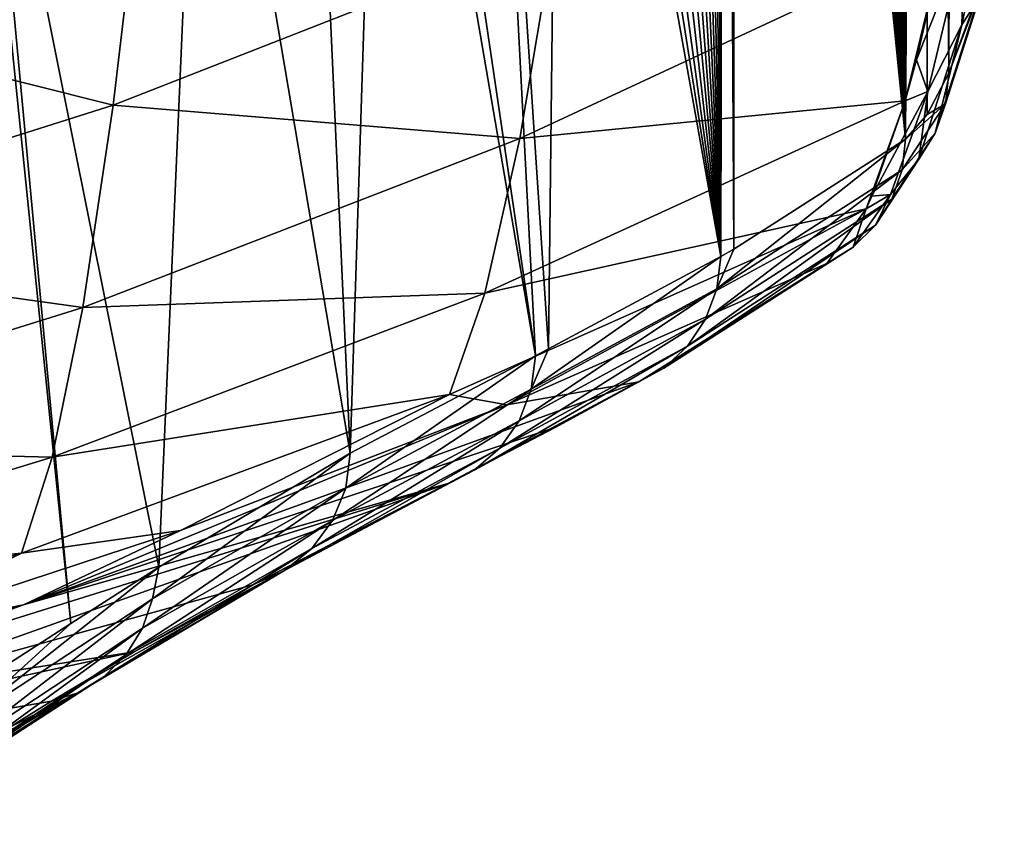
# Model space of a CAD drawing. Header units: metres. Extents: x -92 to 264, y -100 to 50.
# Tile 152 of 656: x 8.15 to 11.73, y -99.98 to -97.04. Entities that reach past the tile are written whole.
import ezdxf

# ---------------------------------------------------------------- set-up
doc = ezdxf.new("R2010")
doc.units = ezdxf.units.M
doc.layers.add('solid_21062050_01', color=7, linetype='CONTINUOUS')

msp = doc.modelspace()

# ---------------------------------------------------------------- linework, layer by layer
at = {"layer": 'solid_21062050_01'}
for points in [[(11.099886, -82.686668, 14.053756), (11.075322, -83.958984, 14.551598), (11.372429, -97.472519, 8.515036)], [(11.20477, -84.311188, 11.924382), (11.099886, -82.686668, 14.053756), (11.372429, -97.472519, 8.515036)], [(11.075322, -83.958984, 14.551598), (11.044058, -85.212616, 15.185433), (11.372429, -97.472519, 8.515036)], [(11.316889, -85.724564, 9.648303), (11.20477, -84.311188, 11.924382), (11.372429, -97.472519, 8.515036)], [(11.044058, -85.212616, 15.185433), (11.006142, -86.432068, 15.954272), (11.372429, -97.472519, 8.515036)], [(11.43515, -86.912834, 7.247658), (11.316889, -85.724564, 9.648303), (11.372429, -97.472519, 8.515036)], [(11.006142, -86.432068, 15.954272), (10.961474, -87.608398, 16.860132), (11.372429, -97.472519, 8.515036)], [(11.43515, -86.912834, 7.247658), (11.372429, -97.472519, 8.515036), (11.451115, -97.383896, 6.918235)], [(11.43515, -86.912834, 7.247658), (11.451115, -97.383896, 6.918235), (11.529571, -97.233154, 5.32612)], [(11.558498, -87.865387, 4.743921), (11.43515, -86.912834, 7.247658), (11.529571, -97.233154, 5.32612)], [(10.961474, -87.608398, 16.860132), (10.936569, -88.177711, 17.365276), (11.372429, -97.472519, 8.515036)], [(11.558498, -87.865387, 4.743921), (11.529571, -97.233154, 5.32612), (11.607741, -97.020355, 3.739812)], [(10.936569, -88.177711, 17.365276), (10.909935, -88.732887, 17.905508), (11.372429, -97.472519, 8.515036)], [(10.909935, -88.732887, 17.905508), (10.88156, -89.272797, 18.481064), (11.372429, -97.472519, 8.515036)], [(10.88156, -89.272797, 18.481064), (10.851439, -89.795464, 19.092062), (11.372429, -97.472519, 8.515036)], [(10.851439, -89.795464, 19.092062), (10.819554, -90.300331, 19.738884), (11.372429, -97.472519, 8.515036)], [(10.819554, -90.300331, 19.738884), (10.785757, -90.787216, 20.424515), (11.372429, -97.472519, 8.515036)], [(10.785757, -90.787216, 20.424515), (10.750091, -91.254112, 21.148088), (11.372429, -97.472519, 8.515036)], [(10.750091, -91.254112, 21.148088), (10.712519, -91.699905, 21.910347), (10.748131, -97.872482, 21.184418)], [(10.750091, -91.254112, 21.148088), (10.748131, -97.872482, 21.184418), (11.372429, -97.472519, 8.515036)], [(10.712519, -91.699905, 21.910347), (10.673531, -92.116959, 22.701363), (10.700782, -97.899994, 22.145302)], [(10.712519, -91.699905, 21.910347), (10.700782, -97.899994, 22.145302), (10.748131, -97.872482, 21.184418)], [(10.673531, -92.116959, 22.701363), (10.633159, -92.504181, 23.52047), (10.700782, -97.899994, 22.145302)], [(10.633159, -92.504181, 23.52047), (10.591323, -92.861107, 24.369295), (10.700782, -97.899994, 22.145302)], [(10.591323, -92.861107, 24.369295), (10.547805, -93.187927, 25.252298), (10.700782, -97.899994, 22.145302)], [(10.547805, -93.187927, 25.252298), (10.502474, -93.484749, 26.172098), (10.700782, -97.899994, 22.145302)], [(10.502474, -93.484749, 26.172098), (10.454916, -93.750893, 27.137091), (10.700782, -97.899994, 22.145302)], [(10.454916, -93.750893, 27.137091), (10.404883, -93.985863, 28.152344), (10.700782, -97.899994, 22.145302)], [(10.404883, -93.985863, 28.152344), (10.351787, -94.188774, 29.229797), (10.700782, -97.899994, 22.145302)], [(10.351787, -94.188774, 29.229797), (10.29476, -94.357101, 30.387007), (10.700782, -97.899994, 22.145302)], [(10.29476, -94.357101, 30.387007), (10.232939, -94.489655, 31.641541), (10.700782, -97.899994, 22.145302)], [(10.232939, -94.489655, 31.641541), (10.173069, -94.577759, 32.856495), (10.700782, -97.899994, 22.145302)], [(10.173069, -94.577759, 32.856495), (10.115058, -94.621529, 34.033768), (10.700782, -97.899994, 22.145302)], [(10.115058, -94.621529, 34.033768), (9.844118, -94.771431, 39.532173), (10.073796, -98.235649, 34.869244)], [(10.115058, -94.621529, 34.033768), (10.073796, -98.235649, 34.869244), (10.700782, -97.899994, 22.145302)], [(9.844118, -94.771431, 39.532173), (9.53923, -94.961967, 45.719501), (10.026462, -98.260811, 35.829861)], [(9.844118, -94.771431, 39.532173), (10.026462, -98.260811, 35.829861), (10.073796, -98.235649, 34.869244)], [(9.53923, -94.961967, 45.719501), (9.467217, -95.008659, 47.18092), (10.026462, -98.260811, 35.829861)], [(9.467217, -95.008659, 47.18092), (9.197201, -95.185265, 52.660564), (9.352147, -98.615112, 49.514286)], [(9.467217, -95.008659, 47.18092), (9.352147, -98.615112, 49.514286), (10.026462, -98.260811, 35.829861)], [(9.197201, -95.185265, 52.660564), (8.812558, -95.429604, 60.466434), (9.352147, -98.615112, 49.514286)], [(8.812558, -95.429604, 60.466434), (8.022429, -95.877464, 76.501183), (8.65597, -99.02874, 63.642384)], [(8.812558, -95.429604, 60.466434), (8.65597, -99.02874, 63.642384), (9.352147, -98.615112, 49.514286)], [(8.022429, -95.877464, 76.501183), (7.994241, -95.892509, 77.073212), (8.336819, -99.233871, 70.119164)], [(8.022429, -95.877464, 76.501183), (8.336819, -99.233871, 70.119164), (8.65597, -99.02874, 63.642384)], [(7.994241, -95.892509, 77.073212), (7.947836, -99.484962, 78.013084), (8.336819, -99.233871, 70.119164)], [(11.73116, -96.32206, -1.015708), (11.576904, -97.057022, 2.114395), (11.58597, -96.744148, 0.296187)], [(11.636492, -96.963333, 2.135505), (11.576904, -97.057022, 2.114395), (11.73116, -96.32206, -1.015708)], [(6.934138, -96.957428, -5.934649), (8.598989, -96.426666, -5.750204), (8.490295, -97.3498, -2.991628)], [(8.598989, -96.426666, -5.750204), (10.095, -96.719872, -2.818985), (8.490295, -97.3498, -2.991628)], [(8.490295, -97.3498, -2.991628), (10.095, -96.719872, -2.818985), (9.969173, -97.470741, -0.047973)], [(10.095, -96.719872, -2.818985), (11.511799, -96.751945, 0.098644), (9.969173, -97.470741, -0.047973)], [(11.58597, -96.744148, 0.296187), (11.412109, -97.184555, 2.058991), (11.511799, -96.751945, 0.098644)], [(11.58597, -96.744148, 0.296187), (11.452673, -97.300217, 3.001048), (11.412109, -97.184555, 2.058991)], [(11.576904, -97.057022, 2.114395), (11.452673, -97.300217, 3.001048), (11.58597, -96.744148, 0.296187)], [(9.969173, -97.470741, -0.047973), (11.511799, -96.751945, 0.098644), (11.371022, -97.334145, 2.867456)], [(11.511799, -96.751945, 0.098644), (11.412109, -97.184555, 2.058991), (11.371022, -97.334145, 2.867456)], [(11.673022, -96.858688, 2.157605), (11.529571, -97.233154, 5.32612), (11.517173, -97.345146, 5.320182)], [(11.673022, -96.858688, 2.157605), (11.517173, -97.345146, 5.320182), (11.636492, -96.963333, 2.135505)], [(11.673022, -96.858688, 2.157605), (11.607741, -97.020355, 3.739812), (11.529571, -97.233154, 5.32612)], [(6.934138, -96.957428, -5.934649), (8.490295, -97.3498, -2.991628), (6.843472, -97.870003, -3.134215)], [(11.636492, -96.963333, 2.135505), (11.480238, -97.45105, 5.30627), (11.576904, -97.057022, 2.114395)], [(11.517173, -97.345146, 5.320182), (11.480238, -97.45105, 5.30627), (11.636492, -96.963333, 2.135505)], [(11.576904, -97.057022, 2.114395), (11.42029, -97.545868, 5.29249), (11.452673, -97.300217, 3.001048)], [(11.480238, -97.45105, 5.30627), (11.42029, -97.545868, 5.29249), (11.576904, -97.057022, 2.114395)], [(11.452673, -97.300217, 3.001048), (11.371022, -97.334145, 2.867456), (11.412109, -97.184555, 2.058991)], [(11.517173, -97.345146, 5.320182), (11.529571, -97.233154, 5.32612), (11.451115, -97.383896, 6.918235)], [(11.452673, -97.300217, 3.001048), (11.249887, -97.679932, 5.254603), (11.371022, -97.334145, 2.867456)], [(11.452673, -97.300217, 3.001048), (11.317838, -97.674423, 5.737205), (11.249887, -97.679932, 5.254603)], [(11.42029, -97.545868, 5.29249), (11.317838, -97.674423, 5.737205), (11.452673, -97.300217, 3.001048)], [(6.843472, -97.870003, -3.134215), (8.490295, -97.3498, -2.991628), (8.380172, -98.085342, -0.172931)], [(8.490295, -97.3498, -2.991628), (9.969173, -97.470741, -0.047973), (8.380172, -98.085342, -0.172931)], [(9.841725, -98.03257, 2.773244), (11.371022, -97.334145, 2.867456), (11.228477, -97.726402, 5.676889)], [(9.969173, -97.470741, -0.047973), (11.371022, -97.334145, 2.867456), (9.841725, -98.03257, 2.773244)], [(11.371022, -97.334145, 2.867456), (11.249887, -97.679932, 5.254603), (11.228477, -97.726402, 5.676889)], [(11.517173, -97.345146, 5.320182), (11.372429, -97.472519, 8.515036), (11.359968, -97.584297, 8.5104)], [(11.517173, -97.345146, 5.320182), (11.359968, -97.584297, 8.5104), (11.480238, -97.45105, 5.30627)], [(11.517173, -97.345146, 5.320182), (11.451115, -97.383896, 6.918235), (11.372429, -97.472519, 8.515036)], [(11.480238, -97.45105, 5.30627), (11.359968, -97.584297, 8.5104), (11.322629, -97.690819, 8.504727)], [(11.480238, -97.45105, 5.30627), (11.322629, -97.690819, 8.504727), (11.42029, -97.545868, 5.29249)], [(8.380172, -98.085342, -0.172931), (9.969173, -97.470741, -0.047973), (9.841725, -98.03257, 2.773244)], [(10.685364, -98.017471, 22.17539), (11.372429, -97.472519, 8.515036), (10.748131, -97.872482, 21.184418)], [(11.359968, -97.584297, 8.5104), (11.372429, -97.472519, 8.515036), (10.685364, -98.017471, 22.17539)], [(11.42029, -97.545868, 5.29249), (11.322629, -97.690819, 8.504727), (11.262318, -97.786186, 8.498324)], [(11.42029, -97.545868, 5.29249), (11.262318, -97.786186, 8.498324), (11.317838, -97.674423, 5.737205)], [(11.359968, -97.584297, 8.5104), (10.685364, -98.017471, 22.17539), (10.644606, -98.128021, 22.170301)], [(11.322629, -97.690819, 8.504727), (11.359968, -97.584297, 8.5104), (10.644606, -98.128021, 22.170301)], [(11.317838, -97.674423, 5.737205), (11.182116, -97.865524, 8.491518), (11.228477, -97.726402, 5.676889)], [(11.317838, -97.674423, 5.737205), (11.262318, -97.786186, 8.498324), (11.182116, -97.865524, 8.491518)], [(11.317838, -97.674423, 5.737205), (11.228477, -97.726402, 5.676889), (11.249887, -97.679932, 5.254603)], [(11.322629, -97.690819, 8.504727), (10.644606, -98.128021, 22.170301), (10.579098, -98.225899, 22.164347)], [(11.262318, -97.786186, 8.498324), (11.322629, -97.690819, 8.504727), (10.579098, -98.225899, 22.164347)], [(9.71316, -98.401878, 5.631566), (11.228477, -97.726402, 5.676889), (9.922482, -98.438904, 8.484512)], [(9.841725, -98.03257, 2.773244), (11.228477, -97.726402, 5.676889), (9.71316, -98.401878, 5.631566)], [(11.228477, -97.726402, 5.676889), (11.086201, -97.924759, 8.485105), (9.922482, -98.438904, 8.484512)], [(11.182116, -97.865524, 8.491518), (11.086201, -97.924759, 8.485105), (11.228477, -97.726402, 5.676889)], [(11.262318, -97.786186, 8.498324), (10.579098, -98.225899, 22.164347), (10.492484, -98.305672, 22.157854)], [(11.182116, -97.865524, 8.491518), (11.262318, -97.786186, 8.498324), (10.492484, -98.305672, 22.157854)], [(6.843472, -97.870003, -3.134215), (8.380172, -98.085342, -0.172931), (6.751878, -98.592575, -0.27607)], [(11.182116, -97.865524, 8.491518), (10.401953, -98.355934, 21.907349), (11.086201, -97.924759, 8.485105)], [(11.182116, -97.865524, 8.491518), (10.492484, -98.305672, 22.157854), (10.401953, -98.355934, 21.907349)], [(10.685364, -98.017471, 22.17539), (10.748131, -97.872482, 21.184418), (10.700782, -97.899994, 22.145302)], [(10.401953, -98.355934, 21.907349), (9.922482, -98.438904, 8.484512), (11.086201, -97.924759, 8.485105)], [(10.010187, -98.382339, 35.856308), (10.700782, -97.899994, 22.145302), (10.073796, -98.235649, 34.869244)], [(10.010187, -98.382339, 35.856308), (10.685364, -98.017471, 22.17539), (10.700782, -97.899994, 22.145302)], [(8.269021, -98.629295, 2.693005), (9.841725, -98.03257, 2.773244), (9.71316, -98.401878, 5.631566)], [(8.380172, -98.085342, -0.172931), (9.841725, -98.03257, 2.773244), (8.269021, -98.629295, 2.693005)], [(9.966352, -98.496536, 35.851223), (10.644606, -98.128021, 22.170301), (10.685364, -98.017471, 22.17539)], [(10.010187, -98.382339, 35.856308), (9.966352, -98.496536, 35.851223), (10.685364, -98.017471, 22.17539)], [(6.751878, -98.592575, -0.27607), (8.380172, -98.085342, -0.172931), (8.269021, -98.629295, 2.693005)], [(9.896092, -98.596611, 35.8452), (10.579098, -98.225899, 22.164347), (10.644606, -98.128021, 22.170301)], [(9.966352, -98.496536, 35.851223), (9.896092, -98.596611, 35.8452), (10.644606, -98.128021, 22.170301)], [(9.80362, -98.676567, 35.838596), (10.492484, -98.305672, 22.157854), (10.579098, -98.225899, 22.164347)], [(9.896092, -98.596611, 35.8452), (9.80362, -98.676567, 35.838596), (10.579098, -98.225899, 22.164347)], [(10.010187, -98.382339, 35.856308), (10.073796, -98.235649, 34.869244), (10.026462, -98.260811, 35.829861)], [(9.336104, -98.741402, 49.510132), (10.026462, -98.260811, 35.829861), (9.352147, -98.615112, 49.514286)], [(9.336104, -98.741402, 49.510132), (10.010187, -98.382339, 35.856308), (10.026462, -98.260811, 35.829861)], [(10.492484, -98.305672, 22.157854), (9.707415, -98.724945, 35.577881), (10.099798, -98.520615, 27.853451)], [(9.80362, -98.676567, 35.838596), (9.707415, -98.724945, 35.577881), (10.492484, -98.305672, 22.157854)], [(10.492484, -98.305672, 22.157854), (10.099798, -98.520615, 27.853451), (10.401953, -98.355934, 21.907349)], [(8.164157, -99.165962, 22.15003), (9.922482, -98.438904, 8.484512), (10.401953, -98.355934, 21.907349)], [(8.164157, -99.165962, 22.15003), (10.401953, -98.355934, 21.907349), (10.099798, -98.520615, 27.853451)], [(9.288692, -98.859497, 49.504646), (9.966352, -98.496536, 35.851223), (10.010187, -98.382339, 35.856308)], [(9.336104, -98.741402, 49.510132), (9.288692, -98.859497, 49.504646), (10.010187, -98.382339, 35.856308)], [(8.157255, -98.978531, 5.593016), (9.71316, -98.401878, 5.631566), (8.734791, -98.895592, 8.484165)], [(8.269021, -98.629295, 2.693005), (9.71316, -98.401878, 5.631566), (8.157255, -98.978531, 5.593016)], [(9.71316, -98.401878, 5.631566), (9.922482, -98.438904, 8.484512), (8.734791, -98.895592, 8.484165)], [(8.164157, -99.165962, 22.15003), (8.734791, -98.895592, 8.484165), (9.922482, -98.438904, 8.484512)], [(9.212988, -98.961739, 49.498196), (9.896092, -98.596611, 35.8452), (9.966352, -98.496536, 35.851223)], [(9.288692, -98.859497, 49.504646), (9.212988, -98.961739, 49.498196), (9.966352, -98.496536, 35.851223)], [(8.164157, -99.165962, 22.15003), (10.099798, -98.520615, 27.853451), (9.707415, -98.724945, 35.577881)], [(6.751878, -98.592575, -0.27607), (8.269021, -98.629295, 2.693005), (6.659678, -99.121445, 2.626819)], [(9.113905, -99.041473, 49.491188), (9.80362, -98.676567, 35.838596), (9.896092, -98.596611, 35.8452)], [(9.212988, -98.961739, 49.498196), (9.113905, -99.041473, 49.491188), (9.896092, -98.596611, 35.8452)], [(6.659678, -99.121445, 2.626819), (8.269021, -98.629295, 2.693005), (8.157255, -98.978531, 5.593016)], [(8.633761, -99.144798, 63.847435), (9.352147, -98.615112, 49.514286), (8.65597, -99.02874, 63.642384)], [(8.633761, -99.144798, 63.847435), (9.336104, -98.741402, 49.510132), (9.352147, -98.615112, 49.514286)], [(9.80362, -98.676567, 35.838596), (8.997873, -99.093544, 49.484085), (9.707415, -98.724945, 35.577881)], [(9.113905, -99.041473, 49.491188), (8.997873, -99.093544, 49.484085), (9.80362, -98.676567, 35.838596)], [(7.335904, -99.465332, 35.829803), (9.707415, -98.724945, 35.577881), (7.531503, -99.499298, 49.483871)], [(8.164157, -99.165962, 22.15003), (9.707415, -98.724945, 35.577881), (7.335904, -99.465332, 35.829803)], [(9.707415, -98.724945, 35.577881), (8.997873, -99.093544, 49.484085), (7.531503, -99.499298, 49.483871)], [(8.597039, -99.251366, 63.842297), (9.288692, -98.859497, 49.504646), (9.336104, -98.741402, 49.510132)], [(8.633761, -99.144798, 63.847435), (8.597039, -99.251366, 63.842297), (9.336104, -98.741402, 49.510132)], [(8.537359, -99.346947, 63.836372), (9.212988, -98.961739, 49.498196), (9.288692, -98.859497, 49.504646)], [(8.597039, -99.251366, 63.842297), (8.537359, -99.346947, 63.836372), (9.288692, -98.859497, 49.504646)], [(8.157255, -98.978531, 5.593016), (8.734791, -98.895592, 8.484165), (7.526024, -99.293678, 8.483973)], [(8.164157, -99.165962, 22.15003), (7.526024, -99.293678, 8.483973), (8.734791, -98.895592, 8.484165)], [(8.457762, -99.426674, 63.82996), (9.113905, -99.041473, 49.491188), (9.212988, -98.961739, 49.498196)], [(8.537359, -99.346947, 63.836372), (8.457762, -99.426674, 63.82996), (9.212988, -98.961739, 49.498196)], [(6.567196, -99.453804, 5.56124), (8.157255, -98.978531, 5.593016), (7.526024, -99.293678, 8.483973)], [(6.659678, -99.121445, 2.626819), (8.157255, -98.978531, 5.593016), (6.567196, -99.453804, 5.56124)], [(7.924672, -99.6091, 78.196762), (8.65597, -99.02874, 63.642384), (8.336819, -99.233871, 70.119164)], [(8.633761, -99.144798, 63.847435), (8.65597, -99.02874, 63.642384), (7.924672, -99.6091, 78.196762)], [(8.566551, -99.336494, 57.848156), (9.113905, -99.041473, 49.491188), (8.266301, -99.51693, 63.616856)], [(8.3623, -99.486473, 63.823387), (8.266301, -99.51693, 63.616856), (9.113905, -99.041473, 49.491188)], [(8.457762, -99.426674, 63.82996), (8.3623, -99.486473, 63.823387), (9.113905, -99.041473, 49.491188)], [(8.566551, -99.336494, 57.848156), (8.997873, -99.093544, 49.484085), (9.113905, -99.041473, 49.491188)], [(8.566551, -99.336494, 57.848156), (7.531503, -99.499298, 49.483871), (8.997873, -99.093544, 49.484085)], [(8.633761, -99.144798, 63.847435), (7.924672, -99.6091, 78.196762), (7.882395, -99.722237, 78.191093)], [(8.633761, -99.144798, 63.847435), (7.882395, -99.722237, 78.191093), (8.597039, -99.251366, 63.842297)], [(5.875576, -99.774345, 22.148401), (7.526024, -99.293678, 8.483973), (8.164157, -99.165962, 22.15003)], [(5.875576, -99.774345, 22.148401), (8.164157, -99.165962, 22.15003), (7.335904, -99.465332, 35.829803)], [(8.597039, -99.251366, 63.842297), (7.882395, -99.722237, 78.191093), (7.814201, -99.821869, 78.184578)], [(8.597039, -99.251366, 63.842297), (7.814201, -99.821869, 78.184578), (8.537359, -99.346947, 63.836372)], [(7.924672, -99.6091, 78.196762), (8.336819, -99.233871, 70.119164), (7.947836, -99.484962, 78.013084)], [(5.740066, -99.947784, 58.083836), (7.531503, -99.499298, 49.483871), (8.566551, -99.336494, 57.848156)], [(5.740066, -99.947784, 58.083836), (8.566551, -99.336494, 57.848156), (8.266301, -99.51693, 63.616856)], [(8.537359, -99.346947, 63.836372), (7.814201, -99.821869, 78.184578), (7.724078, -99.902161, 78.177597)], [(8.537359, -99.346947, 63.836372), (7.724078, -99.902161, 78.177597), (8.457762, -99.426674, 63.82996)], [(8.457762, -99.426674, 63.82996), (7.724078, -99.902161, 78.177597), (7.617295, -99.958435, 78.170555)], [(8.457762, -99.426674, 63.82996), (7.617295, -99.958435, 78.170555), (8.3623, -99.486473, 63.823387)], [(8.3623, -99.486473, 63.823387), (7.514616, -99.978592, 77.890282), (7.663136, -99.888031, 75.085838)], [(8.3623, -99.486473, 63.823387), (7.617295, -99.958435, 78.170555), (7.514616, -99.978592, 77.890282)], [(8.3623, -99.486473, 63.823387), (7.663136, -99.888031, 75.085838), (7.936107, -99.719978, 69.913002)], [(8.3623, -99.486473, 63.823387), (7.936107, -99.719978, 69.913002), (8.111917, -99.611572, 66.566566)], [(8.3623, -99.486473, 63.823387), (8.111917, -99.611572, 66.566566), (8.266301, -99.51693, 63.616856)], [(8.266301, -99.51693, 63.616856), (8.111917, -99.611572, 66.566566), (5.740066, -99.947784, 58.083836)]]:
    msp.add_3dface(points, dxfattribs=at)

doc.saveas('drawing.dxf')
